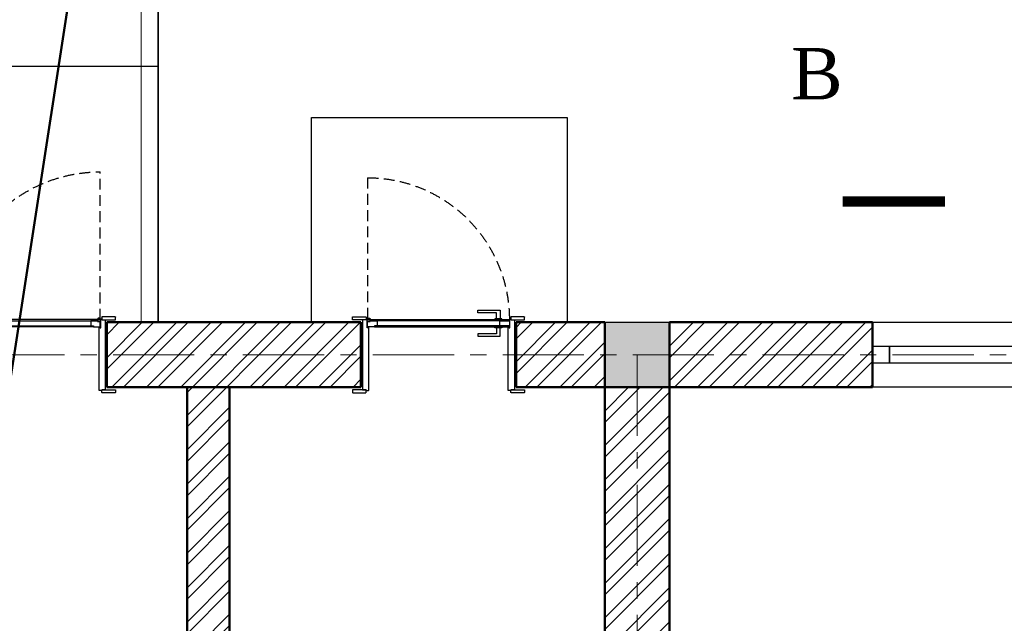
# Model space of a CAD drawing. Header units: millimetres. Extents: x 2063114 to 14983986, y -126020516 to 213791.
# Tile 337 of 656: x 2499668 to 2505443, y -1325953 to -1322414. Entities that reach past the tile are written whole.
import ezdxf
from ezdxf.enums import TextEntityAlignment as Align

# ---------------------------------------------------------------- set-up
doc = ezdxf.new("R2010")
doc.units = ezdxf.units.MM
for name, pattern in [('181022_4A$0$Three Roomed_3C$0$HIDDEN2', [4.7625, 3.175, -1.5875]), ('ACAD_ISO10W100', [18, 12, -3, 0, -3]), ('осевая', [50.8, 31.75, -6.35, 6.35, -6.35])]:
    doc.linetypes.add(name, pattern=pattern)
for name, color, linetype, lineweight in [('_0', 7, 'Continuous', 20), ('сплошная_толстая', 7, 'Continuous', 50), ('Штриховка стен', 7, 'Continuous', 9)]:
    doc.layers.add(name, color=color, linetype=linetype, lineweight=lineweight)
for name, color, linetype in [('YQ_DIM', 3, 'Continuous'), ('двери и полы', 116, 'Continuous'), ('Окна', 5, 'Continuous'), ('пунктир', 1, 'ACAD_ISO10W100'), ('Размеры', 28, 'Continuous')]:
    doc.layers.add(name, color=color, linetype=linetype)
doc.styles.add('Times New Roman', font='times.ttf')
doc.styles.add('размер', font='arial.ttf', dxfattribs={"height": 250})
doc.linetypes.add('ограждение2', pattern='A,6.35,-2.54,[132,ltypeshp.shx,S=2.54,R=0,X=-2.54,Y=0],-2.54,25.4', length=36.83)

# ---------------------------------------------------------------- blocks, each defined once
blk = doc.blocks.new('*U387')
at = {"color": 0, "ltscale": 25}
for points in [[(0, 380), (1410, 380), (1410, 0), (0, 0)], [(0, 240), (100, 240), (100, 140), (0, 140)], [(100, 240), (1410, 240), (1410, 140), (100, 140)], [(100, 240), (1310, 240), (1310, 140), (100, 140)], [(1310, 240), (1410, 240), (1410, 140), (1310, 140)]]:
    blk.add_lwpolyline(points, close=True, dxfattribs=at)
blk = doc.blocks.new('*U406')
h = blk.add_hatch(color=0)
h.set_gradient(color1=(28, 28, 28), color2=(33, 33, 33), one_color=1, tint=0.13, name='INVSPHERICAL')
h.paths.add_polyline_path([(2487695.9, 242437.8), (2487698, 242437.8), (2487698, 242436.8, -0.277339), (2487697.5, 242435.9, -0.249299), (2487691.8, 242435.9, -0.277339), (2487691.2, 242436.8), (2487691.2, 242441), (2487694.9, 242441), (2487694.9, 242438.8, 0.414214)])
h = blk.add_hatch(color=0)
h.set_gradient(color1=(28, 28, 28), color2=(33, 33, 33), one_color=1, tint=0.13, name='INVSPHERICAL')
h.paths.add_polyline_path([(2488524.2, 242437.8), (2488522, 242437.8), (2488522, 242436.8, 0.277339), (2488522.6, 242435.9, 0.249299), (2488528.3, 242435.9, 0.277339), (2488528.8, 242436.8), (2488528.8, 242441), (2488525.2, 242441), (2488525.2, 242438.8, -0.414214)])
at = {"color": 0, "ltscale": 150}
for p, q in [((2487605, 242803), (2487605, 242819)), ((2487685, 242803), (2487605, 242803)), ((2487607, 242821), (2487683, 242821)), ((2487665, 242803), (2487685, 242803)), ((2487665, 242393), (2487665, 242803)), ((2487685, 242819), (2487685, 242803)), ((2487685, 242803), (2487685, 242808)), ((2487685, 242808), (2487700, 242808)), ((2487701, 242807), (2487701, 242439)), ((2488519, 242807), (2488519, 242439)), ((2488535, 242808), (2488520, 242808)), ((2488535, 242819), (2488535, 242803)), ((2488535, 242803), (2488535, 242808)), ((2488535, 242803), (2488615, 242803)), ((2488555, 242803), (2488535, 242803)), ((2488613, 242821), (2488537, 242821)), ((2488555, 242393), (2488555, 242803)), ((2488615, 242803), (2488615, 242819)), ((2487655, 242788), (2487655, 242408)), ((2488565, 242788), (2488565, 242408)), ((2487605, 242393), (2487605, 242377)), ((2487685, 242393), (2487605, 242393)), ((2487685, 242393), (2487665, 242393)), ((2487685, 242377), (2487685, 242393)), ((2487685, 242388), (2487685, 242393)), ((2487695, 242441), (2487691, 242441)), ((2487691, 242441), (2487691, 242389)), ((2487695, 242439), (2487695, 242441)), ((2487700, 242438), (2487696, 242438)), ((2488520, 242438), (2488524, 242438)), ((2488525, 242439), (2488525, 242441)), ((2488525, 242441), (2488529, 242441)), ((2488529, 242441), (2488529, 242389)), ((2488535, 242377), (2488535, 242393)), ((2488535, 242393), (2488615, 242393)), ((2488535, 242388), (2488535, 242393)), ((2488535, 242393), (2488555, 242393)), ((2488615, 242393), (2488615, 242377)), ((2487607, 242375), (2487683, 242375)), ((2487690, 242388), (2487685, 242388)), ((2488530, 242388), (2488535, 242388)), ((2488613, 242375), (2488537, 242375))]:
    blk.add_line(p, q, dxfattribs=at)
at = {"color": 0}
for p, q in [((2487691.2, 242441), (2487691.2, 242436.8)), ((2487694.7, 242435.2), (2487694.2, 242435.2)), ((2487694.2, 242435.2), (2487694.7, 242435.2)), ((2487694.9, 242438.8), (2487694.9, 242441)), ((2487698, 242437.8), (2487695.9, 242437.8)), ((2487698, 242437.8), (2487698, 242436.8)), ((2488522, 242437.8), (2488522, 242436.8)), ((2488522, 242437.8), (2488524.2, 242437.8)), ((2488525.2, 242438.8), (2488525.2, 242441)), ((2488525.3, 242435.2), (2488525.8, 242435.2)), ((2488525.8, 242435.2), (2488525.3, 242435.2)), ((2488528.8, 242441), (2488528.8, 242436.8))]:
    blk.add_line(p, q, dxfattribs=at)
at = {"color": 0, "ltscale": 150}
for points in [[(2488470.8, 242440.2), (2488450.8, 242440.2), (2488450.8, 242475.2), (2488340.8, 242475.2), (2488340.8, 242490.2), (2488470.8, 242490.2)], [(2487709.5, 242403.4), (2487691, 242403.4), (2487691, 242392.2), (2487709.5, 242392.2)], [(2487734.2, 242398.7), (2487709.5, 242398.7), (2487709.5, 242392.2), (2487734.2, 242392.2)], [(2487734.2, 242435.2), (2488525.8, 242435.2), (2488525.8, 242428.7), (2487734.2, 242428.7)], [(2488525.8, 242398.7), (2487734.2, 242398.7), (2487734.2, 242392.2), (2488525.8, 242392.2)], [(2488480.8, 242440.2), (2488440.8, 242440.2), (2488440.8, 242435.2), (2488480.8, 242435.2)], [(2488480.8, 242387.2), (2488440.8, 242387.2), (2488440.8, 242392.2), (2488480.8, 242392.2)], [(2488525.8, 242428.7), (2488470.3, 242428.7), (2488470.3, 242398.7), (2488525.8, 242398.7)], [(2488470.8, 242387.2), (2488450.8, 242387.2), (2488450.8, 242352.2), (2488340.8, 242352.2), (2488340.8, 242337.2), (2488470.8, 242337.2)]]:
    blk.add_lwpolyline(points, close=True, dxfattribs=at)
blk.add_lwpolyline([(2487749.7, 242428.7), (2487734.2, 242428.7), (2487734.2, 242435.2), (2487694.2, 242435.2), (2487694.2, 242403.4), (2487709.5, 242403.4), (2487709.5, 242398.7), (2487749.7, 242398.7), (2487749.7, 242428.7)], dxfattribs=at)
at = {"color": 0, "linetype": '181022_4A$0$Three Roomed_3C$0$HIDDEN2', "ltscale": 20}
blk.add_lwpolyline([(2488525.8, 242392.2, -0.414214), (2487694.2, 241560.6), (2487694.2, 242392.2)], format="xyb", dxfattribs=at)
at = {"color": 0, "ltscale": 150}
blk.add_lwpolyline([(2487709.5, 242392.2), (2487694.2, 242392.2), (2487694.2, 242389.1, 0.414214), (2487699.2, 242384.1), (2487704.5, 242384.1, 0.414214), (2487709.5, 242389.1), (2487709.5, 242392.2)], format="xyb", dxfattribs=at)
for centre, radius, start, end in [((2487607, 242819), 2, 90, 180), ((2487683, 242819), 2, 360, 90), ((2487700, 242807), 1, 359.94391, 90), ((2488520, 242807), 1, 90, 180.05609), ((2488537, 242819), 2, 90, 180), ((2488613, 242819), 2, 0, 90), ((2487690, 242389), 1, 270, 0), ((2487696, 242439), 1, 180, 270), ((2487700, 242439), 1, 270, 0), ((2488520, 242439), 1, 180, 270), ((2488524, 242439), 1, 270, 360), ((2488530, 242389), 1, 180, 270), ((2487607, 242377), 2, 180, 270), ((2487683, 242377), 2, 270, 0), ((2488537, 242377), 2, 180, 270), ((2488613, 242377), 2, 270, 0)]:
    blk.add_arc(centre, radius, start, end, dxfattribs=at)
at = {"color": 0}
for centre, radius, start, end in [((2487692.2, 242436.8), 1, 180, 242.00314), ((2487694.6, 242441.3), 6.11, 242.00314, 297.99686), ((2487695.9, 242438.8), 1, 180, 270), ((2487697, 242436.8), 1, 297.99686, 0), ((2488523, 242436.8), 1, 180, 242.00314), ((2488525.4, 242441.3), 6.11, 242.00314, 297.99686), ((2488524.2, 242438.8), 1, 270, 0), ((2488527.8, 242436.8), 1, 297.99686, 0)]:
    blk.add_arc(centre, radius, start, end, dxfattribs=at)
blk = doc.blocks.new('*U404')
h = blk.add_hatch(color=0)
h.set_gradient(color1=(28, 28, 28), color2=(33, 33, 33), one_color=1, tint=0.13, name='INVSPHERICAL')
h.paths.add_polyline_path([(2487395.9, 242437.8), (2487398, 242437.8), (2487398, 242436.8, -0.277339), (2487397.5, 242435.9, -0.249299), (2487391.8, 242435.9, -0.277339), (2487391.2, 242436.8), (2487391.2, 242441), (2487394.9, 242441), (2487394.9, 242438.8, 0.414214)])
h = blk.add_hatch(color=0)
h.set_gradient(color1=(28, 28, 28), color2=(33, 33, 33), one_color=1, tint=0.13, name='INVSPHERICAL')
h.paths.add_polyline_path([(2488524.2, 242437.8), (2488522, 242437.8), (2488522, 242436.8, 0.277339), (2488522.6, 242435.9, 0.249299), (2488528.3, 242435.9, 0.277339), (2488528.8, 242436.8), (2488528.8, 242441), (2488525.2, 242441), (2488525.2, 242438.8, -0.414214)])
at = {"color": 0, "ltscale": 150}
for p, q in [((2487305, 242803), (2487305, 242819)), ((2487385, 242803), (2487305, 242803)), ((2487307, 242821), (2487383, 242821)), ((2487365, 242803), (2487385, 242803)), ((2487365, 242393), (2487365, 242803)), ((2487385, 242819), (2487385, 242803)), ((2487385, 242803), (2487385, 242808)), ((2487385, 242808), (2487400, 242808)), ((2487401, 242807), (2487401, 242439)), ((2488519, 242807), (2488519, 242439)), ((2488535, 242808), (2488520, 242808)), ((2488535, 242819), (2488535, 242803)), ((2488535, 242803), (2488535, 242808)), ((2488535, 242803), (2488615, 242803)), ((2488555, 242803), (2488535, 242803)), ((2488613, 242821), (2488537, 242821)), ((2488555, 242393), (2488555, 242803)), ((2488615, 242803), (2488615, 242819)), ((2487355, 242788), (2487355, 242408)), ((2488565, 242788), (2488565, 242408)), ((2487305, 242393), (2487305, 242377)), ((2487385, 242393), (2487305, 242393)), ((2487385, 242393), (2487365, 242393)), ((2487385, 242377), (2487385, 242393)), ((2487385, 242388), (2487385, 242393)), ((2487395, 242441), (2487391, 242441)), ((2487391, 242441), (2487391, 242389)), ((2487395, 242439), (2487395, 242441)), ((2487400, 242438), (2487396, 242438)), ((2488520, 242438), (2488524, 242438)), ((2488525, 242439), (2488525, 242441)), ((2488525, 242441), (2488529, 242441)), ((2488529, 242441), (2488529, 242389)), ((2488535, 242377), (2488535, 242393)), ((2488535, 242393), (2488615, 242393)), ((2488535, 242388), (2488535, 242393)), ((2488535, 242393), (2488555, 242393)), ((2488615, 242393), (2488615, 242377)), ((2487307, 242375), (2487383, 242375)), ((2487390, 242388), (2487385, 242388)), ((2488530, 242388), (2488535, 242388)), ((2488613, 242375), (2488537, 242375))]:
    blk.add_line(p, q, dxfattribs=at)
at = {"color": 0}
for p, q in [((2487391.2, 242441), (2487391.2, 242436.8)), ((2487394.7, 242435.2), (2487394.2, 242435.2)), ((2487394.2, 242435.2), (2487394.7, 242435.2)), ((2487394.9, 242438.8), (2487394.9, 242441)), ((2487398, 242437.8), (2487395.9, 242437.8)), ((2487398, 242437.8), (2487398, 242436.8)), ((2488522, 242437.8), (2488522, 242436.8)), ((2488522, 242437.8), (2488524.2, 242437.8)), ((2488525.2, 242438.8), (2488525.2, 242441)), ((2488525.3, 242435.2), (2488525.8, 242435.2)), ((2488525.8, 242435.2), (2488525.3, 242435.2)), ((2488528.8, 242441), (2488528.8, 242436.8))]:
    blk.add_line(p, q, dxfattribs=at)
at = {"color": 0, "ltscale": 150}
for points in [[(2487715, 242440.2), (2487735, 242440.2), (2487735, 242475.2), (2487845, 242475.2), (2487845, 242490.2), (2487715, 242490.2)], [(2487409.5, 242403.4), (2487391, 242403.4), (2487391, 242392.2), (2487409.5, 242392.2)], [(2487434.2, 242398.7), (2487409.5, 242398.7), (2487409.5, 242392.2), (2487434.2, 242392.2)], [(2487434.2, 242435.2), (2487660, 242435.2), (2487660, 242428.7), (2487434.2, 242428.7)], [(2487660, 242398.7), (2487434.2, 242398.7), (2487434.2, 242392.2), (2487660, 242392.2)], [(2487660, 242428.7), (2487604.5, 242428.7), (2487604.5, 242398.7), (2487660, 242398.7)], [(2488485.8, 242435.2), (2487660, 242435.2), (2487660, 242428.7), (2488485.8, 242428.7)], [(2487660, 242428.7), (2487715.5, 242428.7), (2487715.5, 242398.7), (2487660, 242398.7)], [(2487660, 242398.7), (2488485.8, 242398.7), (2488485.8, 242392.2), (2487660, 242392.2)], [(2487705, 242440.2), (2487745, 242440.2), (2487745, 242435.2), (2487705, 242435.2)], [(2487705, 242387.2), (2487745, 242387.2), (2487745, 242392.2), (2487705, 242392.2)], [(2488485.8, 242398.7), (2488510.6, 242398.7), (2488510.6, 242392.2), (2488485.8, 242392.2)], [(2488510.6, 242403.4), (2488529, 242403.4), (2488529, 242392.2), (2488510.6, 242392.2)], [(2487715, 242387.2), (2487735, 242387.2), (2487735, 242352.2), (2487845, 242352.2), (2487845, 242337.2), (2487715, 242337.2)]]:
    blk.add_lwpolyline(points, close=True, dxfattribs=at)
for points in [[(2487449.7, 242428.7), (2487434.2, 242428.7), (2487434.2, 242435.2), (2487394.2, 242435.2), (2487394.2, 242403.4), (2487409.5, 242403.4), (2487409.5, 242398.7), (2487449.7, 242398.7), (2487449.7, 242428.7)], [(2488470.3, 242428.7), (2488485.8, 242428.7), (2488485.8, 242435.2), (2488525.8, 242435.2), (2488525.8, 242403.4), (2488510.6, 242403.4), (2488510.6, 242398.7), (2488470.3, 242398.7), (2488470.3, 242428.7)]]:
    blk.add_lwpolyline(points, dxfattribs=at)
for points in [[(2487409.5, 242392.2), (2487394.2, 242392.2), (2487394.2, 242389.1, 0.414214), (2487399.2, 242384.1), (2487404.5, 242384.1, 0.414214), (2487409.5, 242389.1), (2487409.5, 242392.2)], [(2488510.6, 242392.2), (2488525.8, 242392.2), (2488525.8, 242389.1, -0.414214), (2488520.8, 242384.1), (2488515.6, 242384.1, -0.414214), (2488510.6, 242389.1), (2488510.6, 242392.2)]]:
    blk.add_lwpolyline(points, format="xyb", dxfattribs=at)
at = {"color": 0, "linetype": '181022_4A$0$Three Roomed_3C$0$HIDDEN2', "ltscale": 20}
for points in [[(2487394.2, 242392.2), (2487394.2, 242126.4, 0.414214), (2487660, 242392.2)], [(2488525.8, 242392.2), (2488525.8, 241526.4, -0.414214), (2487660, 242392.2)]]:
    blk.add_lwpolyline(points, format="xyb", dxfattribs=at)
at = {"ltscale": 150}
blk.add_lwpolyline([(2487675, 242382.2), (2487650, 242382.2, -0.414214), (2487645, 242387.2), (2487645, 242392.2), (2487680, 242392.2), (2487680, 242387.2, -0.414214)], format="xyb", close=True, dxfattribs=at)
at = {"color": 0, "ltscale": 150}
for centre, radius, start, end in [((2487307, 242819), 2, 90, 180), ((2487383, 242819), 2, 360, 90), ((2487400, 242807), 1, 359.94391, 90), ((2488520, 242807), 1, 90, 180.05609), ((2488537, 242819), 2, 90, 180), ((2488613, 242819), 2, 360, 90), ((2487390, 242389), 1, 270, 0), ((2487396, 242439), 1, 180, 270), ((2487400, 242439), 1, 270, 0), ((2488520, 242439), 1, 180, 270), ((2488524, 242439), 1, 270, 360), ((2488530, 242389), 1, 180, 270), ((2487307, 242377), 2, 180, 270), ((2487383, 242377), 2, 270, 0), ((2488537, 242377), 2, 180, 270), ((2488613, 242377), 2, 270, 0)]:
    blk.add_arc(centre, radius, start, end, dxfattribs=at)
at = {"color": 0}
for centre, radius, start, end in [((2487392.2, 242436.8), 1, 180, 242.00314), ((2487394.6, 242441.3), 6.11, 242.00314, 297.99686), ((2487395.9, 242438.8), 1, 180, 270), ((2487397, 242436.8), 1, 297.99686, 0), ((2488523, 242436.8), 1, 180, 242.00314), ((2488525.4, 242441.3), 6.11, 242.00314, 297.99686), ((2488524.2, 242438.8), 1, 270, 0), ((2488527.8, 242436.8), 1, 297.99686, 0)]:
    blk.add_arc(centre, radius, start, end, dxfattribs=at)

msp = doc.modelspace()

# ---------------------------------------------------------------- hatches: boundary and pattern name
at = {"ltscale": 150, "transparency": 33554687}
h = msp.add_hatch(color=256, dxfattribs=at)
h.dxf.hatch_style = 1
h.paths.add_polyline_path([(2503479.37784, -1324188.1511), (2503099.37784, -1324188.1511), (2503099.37784, -1324568.1511), (2503479.37784, -1324568.1511)])
at = {"layer": 'Штриховка стен', "lineweight": 9}
h = msp.add_hatch(dxfattribs=at)
h.set_pattern_fill('ANSI32', color=256, scale=15)
h.set_pattern_definition([(45, (3090183.79, -1477350.16), (-101.02788, 101.02788), []), (45, (3090251.14, -1477350.16), (-101.02788, 101.02788), [])])
h.paths.add_polyline_path([(2504829.37783, -1330488.1511), (2503479.37784, -1330488.1511), (2503479.37784, -1330868.1511), (2504829.37783, -1330868.1511)])
h.paths.add_polyline_path([(2507899.37784, -1330488.1511), (2505639.37784, -1330488.1511), (2505639.37784, -1330868.1511), (2507899.37784, -1330868.1511)])
h.paths.add_polyline_path([(2510599.37784, -1330488.1511), (2509109.37784, -1330488.1511), (2509109.37784, -1330868.1511), (2510599.37784, -1330868.1511)])
h.paths.add_polyline_path([(2493709.37784, -1330488.1511), (2491309.37784, -1330488.1511), (2491309.37784, -1330868.1511), (2493709.37784, -1330868.1511)])
h.paths.add_polyline_path([(2490599.37784, -1330488.1511), (2489179.37784, -1330488.1511), (2489179.37784, -1330868.1511), (2490599.37784, -1330868.1511)])
h.paths.add_polyline_path([(2488799.37784, -1330488.1511), (2488399.37784, -1330488.1511), (2488399.37784, -1330868.1511), (2488799.37784, -1330868.1511)])
h.paths.add_polyline_path([(2482879.37784, -1324568.1511), (2482499.37784, -1324568.1511), (2482499.37784, -1330488.1511), (2482879.37784, -1330488.1511)])
h.paths.add_polyline_path([(2482879.37784, -1330868.1511), (2482499.37784, -1330868.1511), (2482499.37784, -1332298.1511), (2482879.37784, -1332298.1511)])
h.paths.add_polyline_path([(2482879.37784, -1333508.1511), (2482499.37784, -1333508.1511), (2482499.37784, -1334148.15109), (2482879.37784, -1334148.15109)])
h.paths.add_polyline_path([(2482879.37784, -1335358.1511), (2482499.37784, -1335358.1511), (2482499.37784, -1336788.1511), (2482879.37784, -1336788.1511)])
h.paths.add_polyline_path([(2482879.37784, -1337168.1511), (2482499.37784, -1337168.1511), (2482499.37784, -1343088.1511), (2482879.37784, -1343088.1511)])
h.paths.add_polyline_path([(2483909.37784, -1343088.1511), (2482879.37784, -1343088.1511), (2482879.37784, -1343468.1511), (2483909.37784, -1343468.1511)])
h.paths.add_polyline_path([(2486479.37784, -1343088.1511), (2485319.37784, -1343088.1511), (2485319.37784, -1343468.1511), (2486479.37784, -1343468.1511)])
h.paths.add_polyline_path([(2488799.37784, -1343088.1511), (2487889.37784, -1343088.1511), (2487889.37784, -1343468.1511), (2488799.37784, -1343468.1511)])
h.paths.add_polyline_path([(2490089.37784, -1343088.1511), (2489179.37784, -1343088.1511), (2489179.37784, -1343468.1511), (2490089.37784, -1343468.1511)])
h.paths.add_polyline_path([(2492659.37784, -1343088.1511), (2491499.37784, -1343088.1511), (2491499.37784, -1343468.1511), (2492659.37784, -1343468.1511)])
h.paths.add_polyline_path([(2495099.37784, -1343088.1511), (2494069.37784, -1343088.1511), (2494069.37784, -1343468.1511), (2495099.37784, -1343468.1511)])
h.paths.add_polyline_path([(2495479.37784, -1337168.1511), (2495099.37784, -1337168.1511), (2495099.37784, -1343088.1511), (2495479.37784, -1343088.1511)])
h.paths.add_polyline_path([(2488799.37784, -1336788.1511), (2488399.37784, -1336788.1511), (2488399.37784, -1337168.1511), (2488799.37784, -1337168.1511)])
h.paths.add_polyline_path([(2490599.37784, -1336788.1511), (2489179.37784, -1336788.1511), (2489179.37784, -1337168.1511), (2490599.37784, -1337168.1511)])
h.paths.add_polyline_path([(2493709.37784, -1336788.1511), (2491309.37784, -1336788.1511), (2491309.37784, -1337168.1511), (2493709.37784, -1337168.1511)])
h.paths.add_polyline_path([(2495099.37784, -1336788.1511), (2494719.37784, -1336788.1511), (2494719.37784, -1337168.1511), (2495099.37784, -1337168.1511)])
h.paths.add_polyline_path([(2498499.37784, -1336788.1511), (2495479.37784, -1336788.1511), (2495479.37784, -1337168.1511), (2498499.37784, -1337168.1511)])
h.paths.add_polyline_path([(2500249.37783, -1336788.1511), (2498879.37784, -1336788.1511), (2498879.37784, -1337168.1511), (2500249.37783, -1337168.1511)])
h.paths.add_polyline_path([(2498499.37784, -1343088.1511), (2495479.37784, -1343088.1511), (2495479.37784, -1343468.1511), (2498499.37784, -1343468.1511)])
h.paths.add_polyline_path([(2503099.37784, -1336788.1511), (2501559.37784, -1336788.1511), (2501559.37784, -1337168.1511), (2503099.37784, -1337168.1511)])
h.paths.add_polyline_path([(2504669.37784, -1343088.1511), (2503479.37784, -1343088.1511), (2503479.37784, -1343468.1511), (2504669.37784, -1343468.1511)])
h.paths.add_polyline_path([(2508029.37784, -1343088.1511), (2506079.37784, -1343088.1511), (2506079.37784, -1343468.1511), (2508029.37784, -1343468.1511)])
h.paths.add_polyline_path([(2510599.37784, -1343088.1511), (2509439.37784, -1343088.1511), (2509439.37784, -1343468.1511), (2510599.37784, -1343468.1511)])
h.paths.add_polyline_path([(2510979.37784, -1337168.1511), (2510599.37784, -1337168.1511), (2510599.37784, -1343088.1511), (2510979.37784, -1343088.1511)])
h.paths.add_polyline_path([(2510979.37784, -1336408.1511), (2510599.37784, -1336408.1511), (2510599.37784, -1336788.1511), (2510979.37784, -1336788.1511)])
h.paths.add_polyline_path([(2510979.37784, -1333668.1511), (2510599.37784, -1333668.1511), (2510599.37784, -1335198.15109), (2510979.37784, -1335198.15109)])
h.paths.add_polyline_path([(2510979.37784, -1330868.1511), (2510599.37784, -1330868.1511), (2510599.37784, -1332258.1511), (2510979.37784, -1332258.1511)])
h.paths.add_polyline_path([(2510979.37784, -1329928.1511), (2510599.37784, -1329928.1511), (2510599.37784, -1330488.1511), (2510979.37784, -1330488.1511)])
h.paths.add_polyline_path([(2510979.37784, -1324571.30998), (2510599.37784, -1324571.30998), (2510599.37784, -1328718.1511), (2510979.37784, -1328718.1511)])
h.paths.add_polyline_path([(2504669.37784, -1324188.1511), (2503479.37784, -1324188.1511), (2503479.37784, -1324568.1511), (2504669.37784, -1324568.1511)])
h.paths.add_polyline_path([(2503099.37784, -1324188.1511), (2502579.37784, -1324188.1511), (2502579.37784, -1324568.1511), (2503099.37784, -1324568.1511)])
h.paths.add_polyline_path([(2503479.37784, -1324568.1511), (2503099.37784, -1324568.1511), (2503099.37784, -1330488.1511), (2503479.37784, -1330488.1511)])
h.paths.add_polyline_path([(2503099.37784, -1330488.1511), (2500639.37784, -1330488.1511), (2500639.37784, -1330868.1511), (2503099.37784, -1330868.1511)])
h.paths.add_polyline_path([(2499139.37784, -1330488.1511), (2495479.37784, -1330488.1511), (2495479.37784, -1330868.1511), (2499139.37784, -1330868.1511)])
h.paths.add_polyline_path([(2495099.37784, -1330488.1511), (2494719.37784, -1330488.1511), (2494719.37784, -1330868.1511), (2495099.37784, -1330868.1511)])
h.paths.add_polyline_path([(2500899.37784, -1324568.1511), (2500649.37784, -1324568.1511), (2500649.37784, -1328788.1511), (2503099.37784, -1328788.1511), (2503099.37784, -1328538.1511), (2500899.37784, -1328538.1511)])
h.paths.add_polyline_path([(2495479.37784, -1324568.1511), (2495099.37784, -1324568.1511), (2495099.37784, -1330488.1511), (2495479.37784, -1330488.1511)])
h.paths.add_polyline_path([(2501669.37783, -1324188.1511), (2500179.37784, -1324188.1511), (2500179.37784, -1324568.1511), (2501669.37783, -1324568.1511)])
h.paths.add_polyline_path([(2498969.37784, -1324188.1511), (2498199.37784, -1324188.1511), (2498199.37784, -1324568.1511), (2498969.37784, -1324568.1511)])
h.paths.add_polyline_path([(2496789.37784, -1324188.1511), (2495479.37784, -1324188.1511), (2495479.37784, -1324568.1511), (2496789.37784, -1324568.1511)])
h.paths.add_polyline_path([(2495099.37784, -1324188.1511), (2494069.37784, -1324188.1511), (2494069.37784, -1324568.1511), (2495099.37784, -1324568.1511)])
h.paths.add_polyline_path([(2492659.37784, -1324188.1511), (2491499.37784, -1324188.1511), (2491499.37784, -1324568.1511), (2492659.37784, -1324568.1511)])
h.paths.add_polyline_path([(2490089.37784, -1324188.1511), (2489179.37784, -1324188.1511), (2489179.37784, -1324568.1511), (2490089.37784, -1324568.1511)])
h.paths.add_polyline_path([(2488799.37784, -1324188.1511), (2487889.37784, -1324188.1511), (2487889.37784, -1324568.1511), (2488799.37784, -1324568.1511)])
h.paths.add_polyline_path([(2486479.37784, -1324188.1511), (2485319.37784, -1324188.1511), (2485319.37784, -1324568.1511), (2486479.37784, -1324568.1511)])
h.paths.add_polyline_path([(2483909.37784, -1324188.1511), (2482879.37784, -1324188.1511), (2482879.37784, -1324568.1511), (2483909.37784, -1324568.1511)])
h.paths.add_polyline_path([(2509439.37784, -1324188.1511), (2509439.37784, -1324568.1511), (2510599.37784, -1324568.1511), (2510599.37784, -1324188.1511)])
h.paths.add_polyline_path([(2508029.37784, -1324568.1511), (2508029.37784, -1324188.1511), (2506079.37784, -1324188.1511), (2506079.37784, -1324568.1511)])
h.paths.add_polyline_path([(2503099.37784, -1338120.33212), (2503239.37784, -1338120.33212), (2503239.37784, -1339020.33212), (2503099.37784, -1339020.33212), (2503099.37784, -1343088.1511), (2503479.37784, -1343088.1511), (2503479.37784, -1337168.1511), (2503099.37784, -1337168.1511)])

# ---------------------------------------------------------------- linework, layer by layer
at = {"linetype": 'ограждение2', "lineweight": 5, "ltscale": 15}
msp.add_line((2500379.37784, -1324188.1511), (2500379.37784, -1321888.1511), dxfattribs=at)
at = {"ltscale": 150}
for p, q in [((2500479.37784, -1324188.1511), (2500479.37784, -1322088.1511)), ((2500479.37784, -1322688.1511), (2498679.37784, -1322688.1511))]:
    msp.add_line(p, q, dxfattribs=at)
at = {"linetype": 'ByBlock'}
msp.add_lwpolyline([(2505094.98819, -1323480.57425, 60, 60, 0), (2504494.98819, -1323480.57425, 60, 60, 0), (2504694.98819, -1323480.57425, 0, 80, 0), (2504694.98819, -1323080.57425, 0, 0, 0), (2504694.98819, -1322480.57425, 0, 0, 0)], format="xyseb", dxfattribs=at)
at = {"ltscale": 150}
msp.add_lwpolyline([(2503099.37784, -1324188.1511), (2503479.37784, -1324188.1511), (2503479.37784, -1324568.1511), (2503099.37784, -1324568.1511)], close=True, dxfattribs=at)
at = {"layer": '_0', "color": 1, "lineweight": 50}
msp.add_lwpolyline([(2514532.49977, -1227952.26431), (2491533.69799, -1376813.34011)], dxfattribs=at)
at = {"layer": 'YQ_DIM', "color": 1, "lineweight": 30}
msp.add_lwpolyline([(2500479.37784, -1322088.1511), (2500479.37784, -1324188.1511), (2501379.37784, -1324188.1511), (2501379.37784, -1322988.1511), (2502879.37784, -1322988.1511), (2502879.37784, -1324188.1511), (2510979.37784, -1324188.1511)], dxfattribs=at)
at = {"layer": 'пунктир', "linetype": 'осевая', "lineweight": 9, "ltscale": 15}
for p, q in [((2482689.37784, -1324378.1511), (2510789.37784, -1324378.1511)), ((2503289.37784, -1324378.1511), (2503289.37784, -1343278.1511))]:
    msp.add_line(p, q, dxfattribs=at)
at = {"layer": 'Размеры', "ltscale": 150}
msp.add_lwpolyline([(2501379.37784, -1324188.1511), (2501379.37784, -1322988.1511), (2502879.37784, -1322988.1511), (2502879.37784, -1324188.1511)], dxfattribs=at)
at = {"layer": 'сплошная_толстая', "ltscale": 150}
for p, q in [((2500179.37784, -1324188.1511), (2501669.37783, -1324188.1511)), ((2500179.37784, -1324568.1511), (2500179.37784, -1324188.1511)), ((2501669.37783, -1324568.1511), (2501669.37783, -1324188.1511)), ((2502579.37784, -1324188.1511), (2503099.37784, -1324188.1511)), ((2502579.37784, -1324568.1511), (2502579.37784, -1324188.1511)), ((2503099.37784, -1324568.1511), (2503099.37784, -1324188.1511)), ((2503479.37784, -1324568.1511), (2503479.37784, -1324188.1511)), ((2503479.37784, -1324188.1511), (2504669.37784, -1324188.1511)), ((2504669.37784, -1324568.1511), (2504669.37784, -1324188.1511)), ((2501669.37783, -1324568.1511), (2500179.37784, -1324568.1511)), ((2500649.37784, -1328788.1511), (2500649.37784, -1324568.1511)), ((2500899.37784, -1328538.1511), (2500899.37784, -1324568.1511)), ((2503099.37784, -1324568.1511), (2502579.37784, -1324568.1511)), ((2503099.37784, -1330488.1511), (2503099.37784, -1324568.1511)), ((2503099.37784, -1324568.1511), (2503479.37784, -1324568.1511)), ((2503479.37784, -1330488.1511), (2503479.37784, -1324568.1511)), ((2504669.37784, -1324568.1511), (2503479.37784, -1324568.1511))]:
    msp.add_line(p, q, dxfattribs=at)

# ---------------------------------------------------------------- block references
at = {"layer": 'двери и полы', "xscale": -1, "rotation": 180}
for name, p in [('*U404', (11614.33886, -1081780.15204)), ('*U406', (14014.33886, -1081780.15204))]:
    msp.add_blockref(name, p, dxfattribs=at)
at = {"layer": 'Окна'}
msp.add_blockref('*U387', (2504669.37784, -1324568.1511), dxfattribs=at)

# ---------------------------------------------------------------- texts
at = {"ltscale": 300, "style": 'Times New Roman'}
msp.add_text('В', height=300, dxfattribs=at).set_placement((2504494.98819, -1322880.57425), align=Align.RIGHT)
at = {"lineweight": 25, "ltscale": 500, "insert": (2360270.7872, -1313402.13893), "char_height": 300, "attachment_point": 1, "style": 'размер'}
msp.add_mtext_dynamic_manual_height_columns('\\pi-600,l600;{\\fTimes New Roman|b0|i0|c204|p18;1.^IОснованием фундаментов будет служить гравийная подготовка толщиной 100 мм, на 100 мм шире подошвы с каждой стороны, пролитая битумом до насыщения\\fTimes New Roman|b0|i0|c0|p18;.\\P\\fTimes New Roman|b0|i0|c204|p18;2.^IПоверхности фундаментов соприкасающиеся с грунтом оклеить одним слоем изолом маркой ТПП - \\fTimes New Roman|b0|i0|c0|p18;t = 3 \\fTimes New Roman|b0|i0|c204|p18;мм .}', width=19000, gutter_width=1250, heights=[0], dxfattribs=at)

doc.saveas('drawing.dxf')
